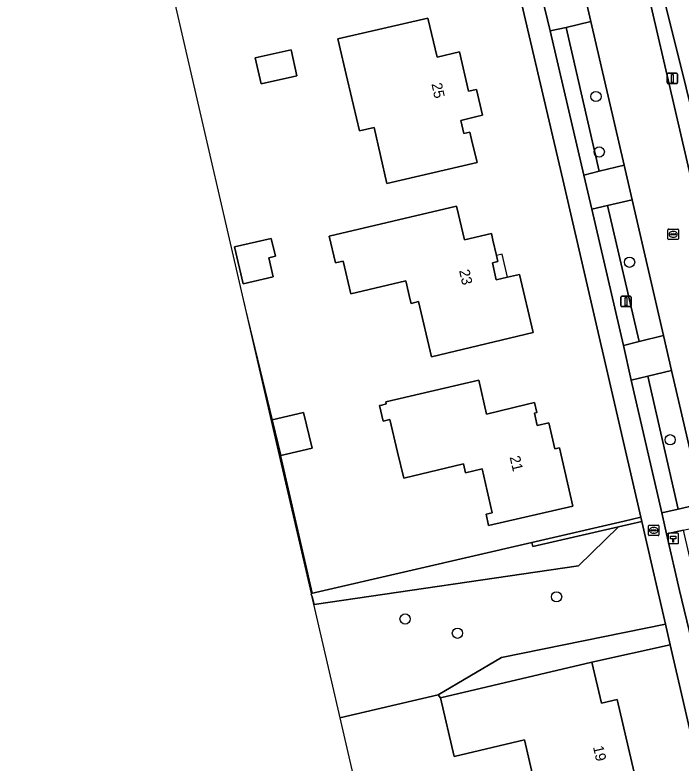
# Model space of a CAD drawing. Extents: x 156412 to 157779, y 382335 to 383768.
# Drawn here: x 156665.2 to 156728.9, y 382610.8 to 382682.2 of the extents above; entities that cross this region are included whole.
import ezdxf

# ---------------------------------------------------------------- set-up
doc = ezdxf.new("R2010")
doc.units = 0
for name, color, linetype in [('IMGEO_Berm_groen', 7, 'Continuous'), ('IMGEO_Boom', 7, 'Continuous'), ('IMGEO_Brandkraan', 7, 'Continuous'), ('IMGEO_Erf', 7, 'Continuous'), ('IMGEO_Greppel_droge_sloot', 7, 'Continuous'), ('IMGEO_Groenvoorziening', 7, 'Continuous'), ('IMGEO_Haag', 7, 'Continuous'), ('IMGEO_Hectometerpaal', 7, 'Continuous'), ('IMGEO_Hek', 7, 'Continuous'), ('IMGEO_Lichtmast', 7, 'Continuous'), ('IMGEO_Pand', 7, 'Continuous'), ('IMGEO_Pand_nummerreeks', 7, 'Continuous'), ('IMGEO_Pand_overbouw', 7, 'Continuous'), ('IMGEO_Parkeervlak_halfverhard', 7, 'Continuous'), ('IMGEO_Rijbaan_lokaal_gesloten', 7, 'Continuous'), ('IMGEO_Rijbaan_lokaal_open', 7, 'Continuous'), ('IMGEO_Rioolput', 7, 'Continuous'), ('IMGEO_Voetpad_open', 7, 'Continuous')]:
    doc.layers.add(name, color=color, linetype=linetype)

msp = doc.modelspace()

# ---------------------------------------------------------------- linework, layer by layer
at = {"layer": 'IMGEO_Berm_groen'}
for points in [[(156725, 382688.405), (156725.228, 382687.423), (156725.004, 382687.432), (156736.553, 382637.563)], [(156737.852, 382641.163), (156726.53, 382686.636)]]:
    msp.add_lwpolyline(points, dxfattribs=at)
for points in [[(156717.872, 382681.03), (156716.343, 382680.694), (156719.564, 382666.914), (156721.027, 382667.291)], [(156721.845, 382664.018), (156720.326, 382663.671), (156723.353, 382650.655), (156724.862, 382651.027)], [(156725.682, 382647.725), (156724.101, 382647.349), (156727.027, 382634.664), (156728.587, 382635.019)], [(156729.11, 382633.03), (156727.486, 382632.653), (156728.727, 382627.263), (156729.855, 382622.503), (156731.463, 382622.867)]]:
    msp.add_lwpolyline(points, close=True, dxfattribs=at)
at = {"layer": 'IMGEO_Boom'}
for centre in [(156720.732, 382674.429), (156721.049, 382669.132), (156723.946, 382658.599), (156727.819, 382641.649), (156716.972, 382626.649), (156702.493, 382624.535), (156707.495, 382623.172)]:
    msp.add_circle(centre, 0.489, dxfattribs=at)
at = {"layer": 'IMGEO_Brandkraan'}
for p, q in [((156725.749, 382632.57), (156725.749, 382633.422)), ((156725.824, 382633.496), (156726.676, 382633.496)), ((156726.051, 382633.039), (156726.449, 382633.039)), ((156726.237, 382633.276), (156726.262, 382633.276)), ((156726.75, 382633.422), (156726.75, 382632.57)), ((156726.676, 382632.496), (156725.824, 382632.496)), ((156726.008, 382632.99), (156726.008, 382633.002)), ((156726.446, 382632.953), (156726.048, 382632.953)), ((156726.26, 382632.716), (156726.235, 382632.716)), ((156726.492, 382633.002), (156726.492, 382632.99))]:
    msp.add_line(p, q, dxfattribs=at)
for points in [[(156725.749, 382632.57), (156725.749, 382633.422)], [(156725.824, 382633.496), (156726.676, 382633.496)], [(156726.75, 382633.422), (156726.75, 382632.57)], [(156726.676, 382632.496), (156725.824, 382632.496)]]:
    msp.add_lwpolyline(points, dxfattribs=at)
for centre, radius, start, end in [((156725.826, 382633.42), 0.0765, 91.55205, 178.44795), ((156725.826, 382633.42), 0.0765, 91.55205, 178.44795), ((156726.048, 382632.999), 0.0403, 85.87752, 175.75265), ((156726.453, 382633.001), 0.0386, 1.73085, 96.63898), ((156726.674, 382633.42), 0.0765, 1.55205, 88.44795), ((156726.674, 382633.42), 0.0765, 1.55205, 88.44795), ((156725.826, 382632.572), 0.0765, 181.55205, 268.44795), ((156725.826, 382632.572), 0.0765, 181.55205, 268.44795), ((156726.045, 382632.989), 0.0366, 178.93798, 274.71019), ((156726.449, 382632.996), 0.043, 264.86636, 352.45326), ((156726.674, 382632.572), 0.0765, 271.55205, 358.44795), ((156726.674, 382632.572), 0.0765, 271.55205, 358.44795)]:
    msp.add_arc(centre, radius, start, end, dxfattribs=at)
for centre, major_axis, ratio, start_param, end_param in [((156726.236, 382632.996), (-0.387, 0.002), 0.722429, 4.712389, 7.853982), ((156726.261, 382632.996), (-0.39, 0.002), 0.717154, 1.570796, 4.712389)]:
    msp.add_ellipse(centre, major_axis=major_axis, ratio=ratio, start_param=start_param, end_param=end_param, dxfattribs=at)
at = {"layer": 'IMGEO_Erf'}
msp.add_lwpolyline([(156678.18, 382693.285), (156690.465, 382640.147), (156693.51, 382626.977), (156703.184, 382629.211), (156714.604, 382631.846), (156723.432, 382633.883), (156725.025, 382634.25), (156717.566, 382666.506), (156708.634, 382704.563)], dxfattribs=at)
for points in [[(156704.657, 382681.914), (156705.551, 382678.197), (156707.683, 382678.692), (156708.562, 382674.946), (156709.317, 382675.112), (156709.897, 382672.638), (156709.358, 382672.512), (156707.825, 382672.152), (156708.119, 382670.899), (156708.682, 382671.021), (156708.846, 382670.326), (156709.367, 382668.117), (156700.76, 382666.11), (156699.534, 382671.469), (156698.128, 382671.144), (156696.997, 382675.993), (156696.078, 382679.932)], [(156691.594, 382678.892), (156692.159, 382676.409), (156691.748, 382676.315), (156688.723, 382675.628), (156688.16, 382678.114)], [(156707.418, 382663.946), (156707.443, 382663.84), (156708.171, 382660.726), (156710.749, 382661.332), (156710.889, 382660.713), (156711.222, 382659.249), (156711.355, 382658.664), (156710.839, 382658.546), (156711.211, 382656.927), (156712.281, 382657.173), (156713.429, 382657.43), (156714.719, 382651.887), (156705.019, 382649.572), (156703.787, 382654.84), (156703.066, 382654.671), (156702.987, 382655.01), (156702.563, 382656.823), (156697.305, 382655.593), (156696.574, 382658.719), (156695.981, 382658.58), (156695.843, 382658.548), (156695.247, 382661.099)], [(156690.102, 382659.172), (156689.468, 382659.026), (156689.887, 382657.213), (156687.003, 382656.547), (156686.19, 382660.065), (156689.708, 382660.877)], [(156708.083, 382639.34), (156702.365, 382637.988), (156701.782, 382640.455), (156701.041, 382643.589), (156700.398, 382643.437), (156700.048, 382644.916), (156700.269, 382644.968), (156700.697, 382645.069), (156700.647, 382645.283), (156709.527, 382647.347), (156710.278, 382644.11), (156714.07, 382645.013), (156714.87, 382645.204), (156715.091, 382644.257), (156714.848, 382644.201), (156715.127, 382643.024), (156716.228, 382643.258), (156716.796, 382640.77), (156717.234, 382640.87), (156718.513, 382635.315), (156710.474, 382633.463), (156710.227, 382634.535), (156710.812, 382634.67), (156709.844, 382638.87), (156708.275, 382638.508)], [(156693.61, 382640.861), (156690.609, 382640.137), (156689.788, 382643.539), (156692.789, 382644.263)], [(156752.438, 382451.193), (156764.119, 382465.046), (156760.304, 382481.722), (156756.624, 382497.478), (156749.185, 382529.649), (156731.446, 382606.382), (156727.839, 382622.057), (156720.348, 382620.401), (156721.249, 382616.488), (156722.772, 382616.838), (156724.915, 382607.561), (156715.64, 382605.418), (156713.892, 382612.982), (156707.186, 382611.397), (156705.872, 382617.015), (156705.651, 382617.283), (156696.258, 382615.091), (156722.867, 382500), (156729.689, 382470.495)]]:
    msp.add_lwpolyline(points, close=True, dxfattribs=at)
at = {"layer": 'IMGEO_Greppel_droge_sloot'}
msp.add_lwpolyline([(156726.53, 382686.636), (156737.852, 382641.163), (156738.07, 382641.375), (156738.348, 382640.791)], dxfattribs=at)
at = {"layer": 'IMGEO_Groenvoorziening'}
for points in [[(156696.258, 382615.091), (156705.651, 382617.283), (156711.711, 382620.85), (156727.385, 382624.03), (156726.112, 382629.552), (156725.115, 382633.86), (156722.881, 382633.345), (156719.051, 382629.606), (156693.819, 382625.918), (156693.617, 382626.638), (156693.53, 382626.892)], [(156722.881, 382633.345), (156725.115, 382633.86), (156725.025, 382634.25), (156723.432, 382633.883), (156714.604, 382631.846), (156714.694, 382631.456)], [(156693.53, 382626.892), (156693.617, 382626.638), (156693.819, 382625.918), (156719.051, 382629.606), (156722.881, 382633.345), (156714.694, 382631.456), (156714.604, 382631.846), (156703.184, 382629.211), (156693.51, 382626.977)], [(156720.348, 382620.401), (156727.839, 382622.057), (156727.385, 382624.03), (156711.711, 382620.85), (156705.651, 382617.283), (156705.872, 382617.015)]]:
    msp.add_lwpolyline(points, close=True, dxfattribs=at)
at = {"layer": 'IMGEO_Haag'}
msp.add_lwpolyline([(156725.025, 382634.25), (156723.432, 382633.883), (156714.604, 382631.846), (156714.694, 382631.456), (156722.881, 382633.345), (156725.115, 382633.86)], close=True, dxfattribs=at)
at = {"layer": 'IMGEO_Hectometerpaal'}
for p, q in [((156727.617, 382632.648), (156727.617, 382631.807)), ((156727.617, 382632.648), (156727.617, 382631.807)), ((156728.533, 382632.732), (156727.692, 382632.732)), ((156728.533, 382632.732), (156727.692, 382632.732)), ((156728.617, 382631.816), (156728.617, 382632.657)), ((156728.617, 382631.816), (156728.617, 382632.657)), ((156727.701, 382631.732), (156728.542, 382631.732)), ((156727.701, 382631.732), (156728.542, 382631.732))]:
    msp.add_line(p, q, dxfattribs=at)
msp.add_lwpolyline([(156728.142, 382631.876), (156728.082, 382631.876), (156728.082, 382632.181), (156727.862, 382632.181), (156727.862, 382632.45), (156728.362, 382632.45), (156728.362, 382632.181), (156728.142, 382632.181), (156728.142, 382631.876)], dxfattribs=at)
for centre, start, end in [((156727.695, 382632.654), 92.4484, 184.28452), ((156727.695, 382632.654), 92.4484, 184.28452), ((156728.539, 382632.654), 2.4484, 94.28452), ((156728.539, 382632.654), 2.4484, 94.28452), ((156727.695, 382631.81), 182.4484, 274.28452), ((156727.695, 382631.81), 182.4484, 274.28452), ((156728.539, 382631.81), 272.4484, 4.28452), ((156728.539, 382631.81), 272.4484, 4.28452)]:
    msp.add_arc(centre, 0.0779, start, end, dxfattribs=at)
at = {"layer": 'IMGEO_Hek'}
for points in [[(156687.072, 382654.823), (156687.21, 382654.227)], [(156687.21, 382654.227), (156689.788, 382643.539)], [(156693.632, 382627.007), (156690.609, 382640.137)], [(156703.184, 382629.211), (156714.604, 382631.846)], [(156693.632, 382627.007), (156703.184, 382629.211)]]:
    msp.add_lwpolyline(points, dxfattribs=at)
at = {"layer": 'IMGEO_Lichtmast'}
for p, q in [((156727.635, 382676.655), (156728.425, 382676.655)), ((156728.425, 382676.655), (156727.635, 382676.655)), ((156727.535, 382675.755), (156727.535, 382676.555)), ((156727.535, 382676.555), (156727.535, 382675.755)), ((156728.525, 382676.555), (156728.525, 382675.755)), ((156728.525, 382675.755), (156728.525, 382676.555)), ((156728.425, 382675.655), (156727.635, 382675.655)), ((156727.635, 382675.655), (156728.425, 382675.655)), ((156723.104, 382654.461), (156723.104, 382655.261)), ((156723.104, 382655.261), (156723.104, 382654.461)), ((156723.204, 382655.361), (156723.994, 382655.361)), ((156723.994, 382655.361), (156723.204, 382655.361)), ((156724.094, 382655.261), (156724.094, 382654.461)), ((156724.094, 382654.461), (156724.094, 382655.261)), ((156723.994, 382654.361), (156723.204, 382654.361)), ((156723.204, 382654.361), (156723.994, 382654.361))]:
    msp.add_line(p, q, dxfattribs=at)
for points in [[(156727.955, 382676.53), (156728.105, 382676.53), (156728.105, 382675.78), (156727.955, 382675.78), (156727.955, 382676.53)], [(156723.524, 382655.236), (156723.674, 382655.236), (156723.674, 382654.486), (156723.524, 382654.486), (156723.524, 382655.236)]]:
    msp.add_lwpolyline(points, dxfattribs=at)
for centre, start, end in [((156727.635, 382676.555), 90, 180), ((156727.635, 382676.555), 90, 180), ((156728.425, 382676.555), 0, 90), ((156728.425, 382676.555), 360, 90), ((156727.635, 382675.755), 180, 270), ((156727.635, 382675.755), 180, 270), ((156728.425, 382675.755), 270, 0), ((156728.425, 382675.755), 270, 0), ((156723.204, 382655.261), 90, 180), ((156723.204, 382655.261), 90, 180), ((156723.994, 382655.261), 0, 90), ((156723.994, 382655.261), 360, 90), ((156723.204, 382654.461), 180, 270), ((156723.204, 382654.461), 180, 270), ((156723.994, 382654.461), 270, 0), ((156723.994, 382654.461), 270, 0)]:
    msp.add_arc(centre, 0.1, start, end, dxfattribs=at)
at = {"layer": 'IMGEO_Pand'}
for points in [[(156696.997, 382675.993), (156698.128, 382671.144), (156699.534, 382671.469), (156700.76, 382666.11), (156709.367, 382668.117), (156708.846, 382670.326), (156708.682, 382671.021), (156708.119, 382670.899), (156707.825, 382672.152), (156709.358, 382672.512), (156709.897, 382672.638), (156709.317, 382675.112), (156708.562, 382674.946), (156707.683, 382678.692), (156705.551, 382678.197), (156704.657, 382681.914), (156696.078, 382679.932)], [(156691.748, 382676.315), (156692.159, 382676.409), (156691.594, 382678.892), (156688.16, 382678.114), (156688.723, 382675.628)], [(156695.981, 382658.58), (156696.574, 382658.719), (156697.305, 382655.593), (156702.563, 382656.823), (156702.987, 382655.01), (156703.066, 382654.671), (156703.787, 382654.84), (156705.019, 382649.572), (156714.719, 382651.887), (156713.429, 382657.43), (156712.281, 382657.173), (156711.211, 382656.927), (156710.839, 382658.546), (156711.355, 382658.664), (156711.222, 382659.249), (156710.889, 382660.713), (156710.749, 382661.332), (156708.171, 382660.726), (156707.443, 382663.84), (156707.418, 382663.946), (156695.247, 382661.099), (156695.843, 382658.548)], [(156687.003, 382656.547), (156689.887, 382657.213), (156689.468, 382659.026), (156690.102, 382659.172), (156689.708, 382660.877), (156686.19, 382660.065)], [(156708.083, 382639.34), (156708.275, 382638.508), (156709.844, 382638.87), (156710.812, 382634.67), (156710.227, 382634.535), (156710.474, 382633.463), (156718.513, 382635.315), (156717.234, 382640.87), (156716.796, 382640.77), (156716.228, 382643.258), (156715.127, 382643.024), (156714.848, 382644.201), (156715.091, 382644.257), (156714.87, 382645.204), (156714.07, 382645.013), (156710.278, 382644.11), (156709.527, 382647.347), (156700.647, 382645.283), (156700.697, 382645.069), (156700.269, 382644.968), (156700.048, 382644.916), (156700.398, 382643.437), (156701.041, 382643.589), (156701.782, 382640.455), (156702.365, 382637.988)], [(156692.789, 382644.263), (156689.788, 382643.539), (156690.609, 382640.137), (156693.61, 382640.861)], [(156715.64, 382605.418), (156724.915, 382607.561), (156722.772, 382616.838), (156721.249, 382616.488), (156720.348, 382620.401), (156705.872, 382617.015), (156707.186, 382611.397), (156713.892, 382612.982)]]:
    msp.add_lwpolyline(points, close=True, dxfattribs=at)
at = {"layer": 'IMGEO_Pand_overbouw'}
msp.add_lwpolyline([(156712.281, 382657.173), (156711.779, 382659.373), (156711.222, 382659.249), (156711.355, 382658.664), (156710.839, 382658.546), (156711.211, 382656.927)], close=True, dxfattribs=at)
at = {"layer": 'IMGEO_Parkeervlak_halfverhard'}
for points in [[(156720.255, 382681.599), (156717.872, 382681.03), (156721.027, 382667.291), (156723.431, 382667.857)], [(156724.186, 382664.553), (156721.845, 382664.018), (156724.862, 382651.027), (156727.193, 382651.603)], [(156727.963, 382648.268), (156725.682, 382647.725), (156728.587, 382635.019), (156730.916, 382635.549)]]:
    msp.add_lwpolyline(points, close=True, dxfattribs=at)
at = {"layer": 'IMGEO_Rijbaan_lokaal_gesloten'}
msp.add_lwpolyline([(156719.479, 382684.929), (156720.255, 382681.599), (156723.431, 382667.857), (156724.186, 382664.553), (156727.193, 382651.603), (156727.963, 382648.268), (156730.916, 382635.549), (156736.553, 382637.563), (156725.004, 382687.432)], dxfattribs=at)
at = {"layer": 'IMGEO_Rijbaan_lokaal_open'}
for points in [[(156719.479, 382684.929), (156717.148, 382684.384), (156715.565, 382684.002), (156716.343, 382680.694), (156717.872, 382681.03), (156720.255, 382681.599)], [(156723.431, 382667.857), (156721.027, 382667.291), (156719.564, 382666.914), (156720.326, 382663.671), (156721.845, 382664.018), (156724.186, 382664.553)], [(156727.193, 382651.603), (156724.862, 382651.027), (156723.353, 382650.655), (156724.101, 382647.349), (156725.682, 382647.725), (156727.963, 382648.268)]]:
    msp.add_lwpolyline(points, close=True, dxfattribs=at)
at = {"layer": 'IMGEO_Rioolput'}
for p, q in [((156727.614, 382660.846), (156727.614, 382661.698)), ((156727.689, 382661.772), (156728.541, 382661.772)), ((156728.615, 382661.698), (156728.615, 382660.846)), ((156727.873, 382661.266), (156727.873, 382661.278)), ((156728.311, 382661.229), (156727.913, 382661.229)), ((156727.916, 382661.315), (156728.314, 382661.315)), ((156728.125, 382660.992), (156728.1, 382660.992)), ((156728.102, 382661.552), (156728.127, 382661.552)), ((156728.357, 382661.278), (156728.357, 382661.266)), ((156728.541, 382660.772), (156727.689, 382660.772))]:
    msp.add_line(p, q, dxfattribs=at)
for points in [[(156727.614, 382660.846), (156727.614, 382661.698)], [(156727.689, 382661.772), (156728.541, 382661.772)], [(156728.615, 382661.698), (156728.615, 382660.846)], [(156728.541, 382660.772), (156727.689, 382660.772)]]:
    msp.add_lwpolyline(points, dxfattribs=at)
for centre, radius, start, end in [((156727.691, 382661.696), 0.0765, 91.55205, 178.44795), ((156727.691, 382661.696), 0.0765, 91.55205, 178.44795), ((156728.539, 382661.696), 0.0765, 1.55205, 88.44795), ((156728.539, 382661.696), 0.0765, 1.55205, 88.44795), ((156727.913, 382661.275), 0.0403, 85.87752, 175.75265), ((156727.91, 382661.265), 0.0366, 178.93798, 274.71019), ((156728.314, 382661.272), 0.043, 264.86636, 352.45326), ((156728.318, 382661.277), 0.0386, 1.73085, 96.63898), ((156727.691, 382660.848), 0.0765, 181.55205, 268.44795), ((156727.691, 382660.848), 0.0765, 181.55205, 268.44795), ((156728.539, 382660.848), 0.0765, 271.55205, 358.44795), ((156728.539, 382660.848), 0.0765, 271.55205, 358.44795)]:
    msp.add_arc(centre, radius, start, end, dxfattribs=at)
for centre, major_axis, ratio, start_param, end_param in [((156728.101, 382661.272), (-0.387, 0.002), 0.722429, 4.712389, 7.853982), ((156728.126, 382661.272), (-0.39, 0.002), 0.717154, 1.570796, 4.712389)]:
    msp.add_ellipse(centre, major_axis=major_axis, ratio=ratio, start_param=start_param, end_param=end_param, dxfattribs=at)
at = {"layer": 'IMGEO_Voetpad_open'}
for points in [[(156665.21, 382892.732), (156694.882, 382764.275), (156695.147, 382762.767), (156695.949, 382759.629), (156696.399, 382757.676), (156708.634, 382704.563), (156717.566, 382666.506), (156725.025, 382634.25), (156725.115, 382633.86), (156726.112, 382629.552), (156727.385, 382624.03), (156727.839, 382622.057), (156731.446, 382606.382)], [(156733.428, 382606.845), (156730.627, 382619.077), (156729.855, 382622.503), (156728.727, 382627.263), (156727.486, 382632.653), (156727.027, 382634.664), (156724.101, 382647.349), (156723.353, 382650.655), (156720.326, 382663.671), (156719.564, 382666.914), (156716.343, 382680.694), (156715.565, 382684.002)]]:
    msp.add_lwpolyline(points, dxfattribs=at)
msp.add_lwpolyline([(156730.916, 382635.549), (156728.587, 382635.019), (156727.027, 382634.664), (156727.486, 382632.653), (156729.11, 382633.03), (156731.385, 382633.558)], close=True, dxfattribs=at)

# ---------------------------------------------------------------- texts
at = {"layer": 'IMGEO_Pand_nummerreeks'}
for s, rotation, p in [('25', 282.54584, (156705.004, 382675.629)), ('23', 282.94221, (156707.644, 382657.805)), ('21', 283.33825, (156712.474, 382639.997)), ('19', 283.06364, (156720.441, 382612.318))]:
    msp.add_text(s, height=1, rotation=rotation, dxfattribs=at).set_placement(p)

doc.saveas('drawing.dxf')
